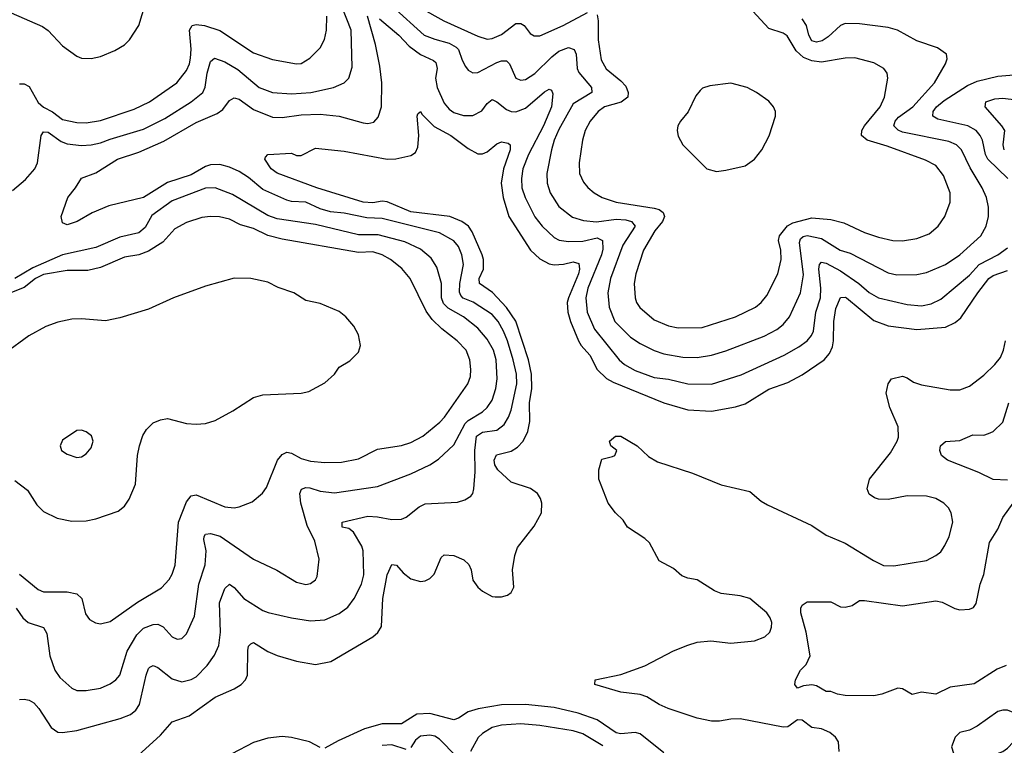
# Model space of a CAD drawing. Header units: inches. Extents: x 1834610 to 2027685, y 642842 to 774116.
# Tile 367 of 632: x 1964671 to 1968796, y 700156 to 703195. Entities that reach past the tile are written whole.
import ezdxf

# ---------------------------------------------------------------- set-up
doc = ezdxf.new("R2010")
doc.units = ezdxf.units.IN
doc.header["$MEASUREMENT"] = 0
doc.layers.add('B9760', color=7, linetype='Continuous')

msp = doc.modelspace()

# ---------------------------------------------------------------- linework, layer by layer
at = {"layer": 'B9760', "color": 5}
for points, elevation in [([(1964557, 703257), (1964766.6, 703166.6), (1964789.7, 703149.7), (1964850, 703084.7), (1964910, 703041.7), (1964930, 703033.4), (1964970, 703031.8), (1965010, 703040.3), (1965070, 703066), (1965110, 703089.2), (1965130.8, 703110), (1965170, 703170.3), (1965197.6, 703262.4)], 420), ([(1964640.6, 702479.4), (1964694.9, 702525.1), (1964734.3, 702570), (1964744.9, 702595.1), (1964761.4, 702710), (1964770, 702724.9), (1964790, 702722.9), (1964844.7, 702684.7), (1964870, 702675), (1964930, 702668.1), (1964969.9, 702670.1), (1965010, 702678.6), (1965050, 702694.7), (1965190, 702735.9), (1965278.8, 702781.2), (1965389.8, 702850), (1965438.8, 702890), (1965448.6, 702911.4), (1965456.9, 702970), (1965470, 703019.5), (1965486.6, 703033.4), (1965530, 703018), (1965585.4, 702985.4), (1965673.8, 702910), (1965730, 702889), (1965810, 702883.4), (1965890.7, 702889.3), (1965985.1, 702910), (1966031.1, 702930), (1966049.9, 702950.1), (1966063.8, 702996.2), (1966060.1, 703150), (1966021, 703250)], 360), ([(1966232.9, 703250), (1966365, 703130), (1966410, 703112.6), (1966470, 703096.9), (1966500.1, 703080.1), (1966510.1, 703070), (1966525, 703025), (1966538.8, 702998.8), (1966550, 702983.6), (1966570, 702971.4), (1966590, 702972.9), (1966670, 703015), (1966690, 703022.1), (1966710, 703022.6), (1966723.2, 703010), (1966749.5, 702949.5), (1966770, 702941.1), (1966790, 702944.2), (1966830, 702968.9), (1966900.6, 703039.4), (1966930, 703062.1), (1966970, 703077.9), (1966994.5, 703070), (1967002.2, 703050), (1967007.3, 702990), (1967013.5, 702973.5), (1967066.3, 702910), (1967068.5, 702890), (1966990, 702842.7), (1966930, 702734.6), (1966910.1, 702690), (1966899.3, 702650), (1966879.8, 702550), (1966880.8, 702510), (1966893.4, 702470), (1966930, 702412), (1966987.8, 702367.8), (1967033.7, 702353.7), (1967088.2, 702348.2), (1967170, 702358.7), (1967210, 702357), (1967234.2, 702350), (1967249.5, 702330), (1967197.9, 702250), (1967146.3, 702110), (1967134.8, 702050), (1967140.1, 701990), (1967164.7, 701930), (1967230, 701865), (1967270, 701837.8), (1967330, 701808.8), (1967370, 701795.4), (1967450, 701781.8), (1967510, 701780.1), (1967570, 701790.1), (1967630, 701807.7), (1967790, 701869.5), (1967842.8, 701897.2), (1967870, 701918.2), (1967896.5, 701950), (1967942.4, 702050), (1967954.5, 702125.5), (1967938, 702262), (1967942.7, 702277.3), (1967953, 702287), (1967970.8, 702290.8), (1968030, 702277.8), (1968108.2, 702230), (1968150, 702216.6), (1968310, 702134.8), (1968346.5, 702126.5), (1968430, 702128.1), (1968470, 702135.9), (1968550, 702169.5), (1968610.7, 702210), (1968697.8, 702290), (1968720.3, 702330), (1968729.8, 702370), (1968729.8, 702410), (1968721.4, 702450), (1968704.3, 702490), (1968653.8, 702573.8), (1968616.5, 702650), (1968596.8, 702670), (1968564, 702684), (1968370, 702723.3), (1968351.2, 702731.2), (1968334, 702750), (1968339, 702770), (1968353.1, 702786.9), (1968413.1, 702830), (1968504.5, 702930), (1968549.7, 703010), (1968556.9, 703030), (1968553.6, 703050), (1968516.7, 703076.7), (1968430, 703106), (1968349.6, 703150), (1968310, 703161.7), (1968190, 703177.8), (1968130, 703178.1), (1968110, 703170.5), (1968057.8, 703122.2), (1968033.3, 703106.7), (1968010, 703100.1), (1967990, 703106.4), (1967977.8, 703130), (1967967.2, 703170), (1967950, 703197.5)], 360), ([(1966350, 703244.6), (1966447.8, 703190), (1966590, 703125.3), (1966630, 703113.6), (1966650, 703115.8), (1966690, 703132.8), (1966750, 703178.1), (1966770, 703178.4), (1966785, 703170), (1966810, 703136.5), (1966826.9, 703126.9), (1966850, 703126.3), (1966947.6, 703170), (1967050, 703224.8)], 380), ([(1967090, 703214.6), (1967094.1, 703190), (1967094.7, 703110), (1967107.1, 703027.1), (1967128.2, 702988.2), (1967190, 702938.8), (1967210, 702915.5), (1967220.7, 702890), (1967219.1, 702870), (1967190.9, 702849.1), (1967121.5, 702830), (1967094.2, 702810), (1967060.9, 702770), (1967040.9, 702730), (1967028.8, 702690), (1967015.4, 702595.4), (1967017.1, 702550), (1967033.5, 702513.5), (1967052, 702492), (1967077.4, 702470), (1967112, 702450), (1967170.1, 702430.1), (1967330, 702405.1), (1967350, 702399.2), (1967367, 702387), (1967373.3, 702370), (1967364.8, 702350), (1967331.8, 702310), (1967285.1, 702230), (1967252.7, 702130), (1967245.6, 702090), (1967249.5, 702030), (1967255.6, 702010), (1967269.6, 701989.6), (1967330, 701938), (1967390, 701912.8), (1967430, 701903.7), (1967530, 701905.5), (1967670, 701950.1), (1967753.7, 701990), (1967777.6, 702010), (1967801.1, 702038.9), (1967847.9, 702130), (1967861.7, 702190), (1967859.7, 702230), (1967850.4, 702270), (1967854.2, 702290), (1967888.5, 702331.5), (1967910, 702344.3), (1967990, 702364.6), (1968070, 702358), (1968124.3, 702344.3), (1968210, 702303.5), (1968270, 702283.5), (1968330, 702270.1), (1968370, 702268.7), (1968430, 702277.7), (1968482.1, 702297.9), (1968519.8, 702330), (1968547.1, 702370), (1968569, 702430), (1968569.8, 702470), (1968542.2, 702542.2), (1968510, 702583.5), (1968466, 702606), (1968305, 702665), (1968222.2, 702690), (1968198.1, 702710), (1968199, 702730), (1968210.4, 702750), (1968276.5, 702830), (1968294, 702870), (1968307.9, 702950), (1968305.1, 702970), (1968291.1, 702990), (1968250, 703013.6), (1968170, 703035.2), (1968130, 703034.1), (1968030, 703016.9), (1967990, 703021.8), (1967955.6, 703035.6), (1967924.3, 703064.3), (1967886.3, 703126.3), (1967870, 703138.2), (1967810, 703157.8), (1967743.2, 703230)], 380), ([(1964670, 700347.2), (1964690, 700348.9), (1964710, 700345.2), (1964730, 700333.4), (1964750.6, 700310.6), (1964802.8, 700230), (1964831, 700211), (1964850.6, 700209.4), (1964910, 700218.2), (1965091.7, 700268.3), (1965134.7, 700285.3), (1965157.4, 700302.6), (1965173.5, 700326.5), (1965200.8, 700450), (1965210, 700477.6), (1965216.5, 700483.5), (1965230, 700490.2), (1965250, 700481.6), (1965310, 700434.2), (1965350, 700420.9), (1965389.3, 700430.7), (1965410, 700443.2), (1965456.8, 700490), (1965486.9, 700533.1), (1965505.9, 700574.1), (1965512.9, 700630), (1965508.2, 700751.8), (1965530, 700813.1), (1965550, 700830.2), (1965570, 700816.1), (1965610, 700771), (1965690, 700719.7), (1965712.1, 700712.1), (1965810, 700689.4), (1965890, 700676.6), (1965950, 700681.2), (1966010, 700707.8), (1966045.1, 700734.9), (1966071.8, 700770), (1966103.2, 700830), (1966112.3, 700870), (1966110.5, 700970), (1966104.7, 700990), (1966070, 701048.6), (1966050, 701063.5), (1966022.7, 701070), (1966022, 701090), (1966130, 701115.2), (1966170, 701112.8), (1966230, 701101.4), (1966270, 701103.2), (1966290, 701111.1), (1966344.9, 701155.1), (1966370, 701166.7), (1966505.6, 701174.4), (1966536.4, 701183.6), (1966561, 701199), (1966569.7, 701210.3), (1966574, 701230), (1966578.9, 701301.1), (1966578, 701390), (1966584.6, 701450), (1966610, 701467.4), (1966670, 701475), (1966700.6, 701499.4), (1966719.1, 701530), (1966730, 701559.5), (1966753.4, 701670), (1966752.6, 701710), (1966739.2, 701770), (1966715.1, 701850), (1966698.2, 701890), (1966675, 701930), (1966650, 701959.9), (1966571, 702011), (1966529, 702029), (1966519.4, 702039.4), (1966513.3, 702053.3), (1966515.4, 702090), (1966530.8, 702170), (1966524.1, 702210), (1966510, 702244.5), (1966490, 702269.1), (1966430, 702301.3), (1966190, 702361.6), (1966125.3, 702365.3), (1966030, 702384.1), (1965973, 702390), (1965930, 702403), (1965870, 702429.9), (1965810, 702433.4), (1965790, 702439.4), (1965690, 702483.7), (1965630, 702534.1), (1965590, 702558.3), (1965550, 702577.3), (1965510, 702588.3), (1965470, 702586.2), (1965450, 702579.5), (1965390, 702544.9), (1965290, 702512.7), (1965190, 702449.9), (1965044.4, 702415.6), (1964974, 702386), (1964911, 702350), (1964870, 702336), (1964850, 702344), (1964844.5, 702370), (1964873, 702450), (1964905.3, 702490), (1964930, 702530.3), (1964990, 702553.4), (1965080.9, 702610), (1965170, 702639.6), (1965274.8, 702685.2), (1965410, 702764.6), (1965498, 702802), (1965521.7, 702818.3), (1965550, 702855.8), (1965570, 702867.6), (1965590, 702861.2), (1965650, 702818.6), (1965730, 702786.7), (1965770, 702785.2), (1965850, 702795.8), (1965930, 702799.6), (1966010, 702790.6), (1966110, 702762.7), (1966130, 702759.7), (1966154.1, 702765.9), (1966173.2, 702786.8), (1966187.1, 702830), (1966188.1, 702930), (1966180.2, 703000.2), (1966161.5, 703090), (1966127.9, 703210)], 340), ([(1964670, 702926), (1964690, 702925.3), (1964710, 702914.4), (1964748.4, 702848.4), (1964770, 702828.8), (1964808.8, 702808.8), (1964850, 702776.6), (1964910, 702763.4), (1964950, 702763.3), (1965010, 702772.6), (1965150, 702819.3), (1965214.2, 702850), (1965328.9, 702930), (1965370, 702981.2), (1965382.4, 703010), (1965386.7, 703033.3), (1965388.8, 703071.3), (1965382.8, 703150), (1965393.6, 703170), (1965410, 703174.3), (1965444.9, 703170), (1965510, 703149.5), (1965650, 703056.3), (1965730, 703027.4), (1965830, 703009.3), (1965850, 703011.3), (1965887.1, 703032.8), (1965930, 703077), (1965947.9, 703112.1), (1965957, 703150), (1965957.7, 703210)], 380), ([(1966178.8, 703198.8), (1966259.5, 703130), (1966303.2, 703083.2), (1966350, 703048.5), (1966404.3, 703024.3), (1966415, 703015), (1966419.6, 702990), (1966413.7, 702950), (1966419.8, 702910), (1966450, 702844.9), (1966470, 702819.3), (1966490, 702805.8), (1966530, 702793.8), (1966570, 702794), (1966606.8, 702813.2), (1966630, 702843.2), (1966650, 702859.7), (1966670, 702850.9), (1966710, 702818.6), (1966730, 702810.1), (1966750, 702809), (1966790, 702824.4), (1966870, 702892.1), (1966890, 702903.6), (1966899.3, 702899.3), (1966904.5, 702884.5), (1966898.9, 702830), (1966865.7, 702750), (1966802.9, 702630), (1966779.6, 702570), (1966774.1, 702530), (1966775.2, 702490), (1966788.5, 702450), (1966830, 702368.4), (1966859.4, 702330), (1966910, 702282), (1966931.7, 702271.7), (1966970, 702266.3), (1967030, 702267.2), (1967090, 702280.5), (1967112.8, 702270), (1967114, 702234), (1967109.3, 702210), (1967050.9, 702070), (1967042.9, 702030), (1967048.8, 701970), (1967078.8, 701898.8), (1967182.3, 701770), (1967205.2, 701750), (1967250, 701725.3), (1967330, 701696.4), (1967390, 701688.9), (1967470, 701670.1), (1967570, 701668.4), (1967693.4, 701706.6), (1967873.5, 701790), (1967935.9, 701824.1), (1967970, 701850.2), (1967988.2, 701871.8), (1967996.7, 701890), (1968006.9, 701970), (1968025.7, 702030), (1968027.9, 702070), (1968019.9, 702150), (1968021.9, 702170), (1968030, 702179), (1968050, 702175.5), (1968110, 702142.2), (1968186.6, 702090), (1968230, 702051.8), (1968270, 702029.6), (1968390, 702001.8), (1968450, 701996.6), (1968490, 702005.1), (1968530, 702024.3), (1968650, 702124), (1968690.7, 702169.3), (1968770, 702210.1), (1968810, 702239.2)], 340), ([(1968811.9, 702530), (1968726.9, 702610), (1968717.5, 702630), (1968705.4, 702690), (1968695.4, 702710), (1968678.1, 702730), (1968643.1, 702750), (1968517.8, 702777.8), (1968497, 702790), (1968498.5, 702810), (1968512.5, 702830), (1968543.9, 702856.1), (1968641.7, 702918.3), (1968683.1, 702936.9), (1968770, 702958.4), (1968870, 702966)], 340), ([(1968796.5, 702650), (1968792.3, 702670), (1968798.2, 702730), (1968786.5, 702750), (1968716.4, 702830), (1968718.7, 702850), (1968756.8, 702863.2), (1968790, 702865.9), (1968893.3, 702853.3)], 320), ([(1965167.3, 700112.7), (1965261.5, 700198.5), (1965310, 700254.6), (1965380.3, 700279.7), (1965490, 700357), (1965570, 700392.7), (1965598.2, 700410), (1965617.1, 700430), (1965626, 700450), (1965626.5, 700553.5), (1965630, 700570.5), (1965639.5, 700580.5), (1965650, 700586.3), (1965710, 700549.3), (1965750, 700532), (1965830, 700508.2), (1965910, 700493.8), (1965973.9, 700506.1), (1966151, 700610), (1966171.9, 700628.1), (1966186.8, 700653.2), (1966192.8, 700770), (1966210.7, 700870), (1966230, 700912.4), (1966250, 700910.3), (1966278.3, 700878.3), (1966310, 700852.6), (1966350, 700841.7), (1966370, 700844.2), (1966390, 700854), (1966406.9, 700873.1), (1966437.3, 700942.7), (1966450, 700952.9), (1966490, 700951.2), (1966532.2, 700932.2), (1966553.4, 700913.4), (1966562.8, 700890), (1966570, 700847), (1966590, 700818.5), (1966610, 700801.2), (1966650, 700779), (1966663, 700777), (1966690, 700777), (1966714.9, 700785.1), (1966730, 700796.3), (1966742, 700818), (1966736.2, 700890), (1966745.6, 700950), (1966756.2, 700983.8), (1966825.9, 701074.1), (1966856.8, 701130), (1966858.9, 701170), (1966853.5, 701190), (1966841, 701210), (1966810.8, 701230.8), (1966730, 701258.4), (1966674, 701310), (1966662, 701330), (1966659.4, 701350), (1966668.3, 701371.7), (1966730, 701387.5), (1966756.2, 701403.8), (1966781.1, 701430), (1966800.5, 701470), (1966807.8, 701512.2), (1966806.7, 701590), (1966816.8, 701650), (1966814.8, 701710), (1966802.7, 701770), (1966750, 701931.7), (1966710, 701989.5), (1966652, 702052), (1966596.8, 702090), (1966596.7, 702110), (1966614.2, 702150), (1966614.1, 702190), (1966609.1, 702210), (1966566.3, 702306.3), (1966550.8, 702330), (1966524, 702350), (1966472.6, 702370), (1966310, 702389.9), (1966210, 702431.6), (1966190, 702434.4), (1966150, 702427.6), (1966110, 702430.3), (1965916.3, 702490), (1965750, 702552), (1965725.1, 702570), (1965698, 702610), (1965701.2, 702618.8), (1965710, 702630.4), (1965810, 702634.9), (1965830, 702626.3), (1965850, 702626.3), (1965910, 702657), (1966030, 702643.6), (1966210, 702610.1), (1966247.5, 702612.5), (1966310, 702625.4), (1966330, 702638.3), (1966338.8, 702661.2), (1966342.7, 702710), (1966336.9, 702790), (1966339.5, 702800.5), (1966349.6, 702810.4), (1966357.1, 702797.1), (1966407.8, 702747.8), (1966477.2, 702710), (1966550, 702655), (1966590, 702632.9), (1966610, 702632.9), (1966630, 702640.7), (1966670, 702674.7), (1966690, 702682.9), (1966717.9, 702677.9), (1966726.3, 702670), (1966725.7, 702650), (1966697.4, 702570), (1966688, 702510), (1966697.1, 702450), (1966721, 702370), (1966810.7, 702230), (1966850, 702193.3), (1966890, 702172.2), (1966910, 702168.1), (1966950, 702170.1), (1966990, 702179.8), (1967013.1, 702173.1), (1967016, 702150), (1967011.7, 702130), (1966969.7, 702030), (1966965.3, 702010), (1966968, 701970), (1966978.4, 701930), (1967011.8, 701850), (1967023.9, 701830), (1967059.6, 701790), (1967091.2, 701730), (1967130, 701691.7), (1967157.2, 701677.2), (1967369.4, 701589.4), (1967470, 701560.1), (1967570, 701555.7), (1967670, 701572.6), (1967710, 701586), (1967810, 701647.9), (1967890, 701675.5), (1967950, 701706.6), (1968041, 701770), (1968063.4, 701796.6), (1968075.9, 701824.1), (1968081.1, 701850), (1968082.1, 701930), (1968090, 701985.5), (1968110, 702030.7), (1968130, 702033.2), (1968135.5, 702030), (1968250, 701935.4), (1968310, 701912.2), (1968430, 701896.9), (1968550, 701907.5), (1968590, 701925.8), (1968614.3, 701945.7), (1968684.9, 702050), (1968732.1, 702110), (1968750, 702123.1), (1968810, 702144.3)], 320), ([(1964656.1, 700730), (1964684.4, 700690), (1964707, 700670), (1964770, 700648.9), (1964784.1, 700624.1), (1964796.9, 700530), (1964818.5, 700470), (1964839.4, 700439.4), (1964890, 700394.9), (1964910, 700385.2), (1964950, 700384.9), (1965010, 700395.6), (1965050, 700413), (1965074, 700430), (1965089.8, 700450), (1965120.8, 700550), (1965161.9, 700618.1), (1965190, 700645.7), (1965230, 700662.1), (1965250, 700662.6), (1965271.4, 700651.4), (1965310, 700610.2), (1965330, 700600.8), (1965350, 700603.1), (1965370, 700622), (1965402.8, 700697.2), (1965421.8, 700830), (1965447.8, 700912.2), (1965452.3, 700970), (1965442.8, 701017.2), (1965443.5, 701030), (1965450, 701039.6), (1965470, 701043.2), (1965511.4, 701031.4), (1965650, 700934.9), (1965748.6, 700888.6), (1965830, 700839.6), (1965870, 700829.2), (1965890, 700833.1), (1965910, 700848.2), (1965917.3, 700862.7), (1965925, 700935), (1965907.5, 701010), (1965875.9, 701075.9), (1965849.3, 701170), (1965844.5, 701210), (1965851.6, 701228.4), (1965870, 701235.8), (1965886, 701234), (1965930, 701219.5), (1965990, 701212.5), (1966170, 701240.1), (1966310, 701292.4), (1966389.4, 701330.6), (1966425.7, 701354.3), (1966490, 701414.2), (1966536.8, 701503.2), (1966550, 701515.7), (1966610, 701552.1), (1966629.6, 701570.4), (1966650, 701601.3), (1966665.5, 701650), (1966671.9, 701690), (1966666.7, 701770), (1966656.2, 701810), (1966630, 701856.8), (1966590, 701903.2), (1966530.2, 701950.2), (1966466.5, 701986.5), (1966446.6, 702006.6), (1966437.7, 702030), (1966438.4, 702090), (1966418.8, 702158.8), (1966395.3, 702195.3), (1966350, 702233.9), (1966284.4, 702264.4), (1966173.5, 702293.5), (1966090, 702294.1), (1965910, 702337.5), (1965750, 702359.9), (1965710, 702374.5), (1965563.1, 702463.1), (1965490, 702490.4), (1965450, 702489.3), (1965310, 702436.4), (1965224.8, 702375.2), (1965196, 702324), (1965170, 702301.4), (1965090, 702283.5), (1964990, 702240.4), (1964850, 702209.3), (1964725.2, 702154.8), (1964650.1, 702110)], 360), ([(1964670, 700872.2), (1964747.6, 700807.6), (1964770, 700797.8), (1964870, 700798), (1964910.1, 700790.1), (1964931.2, 700770), (1964946.7, 700706.7), (1964962.7, 700682.7), (1964988.2, 700668.2), (1965010, 700664.4), (1965050, 700674.4), (1965164.3, 700755.7), (1965265.1, 700814.9), (1965297.2, 700850), (1965310, 700872.7), (1965321.8, 700910), (1965335.9, 701090), (1965370, 701176.1), (1965390, 701200.9), (1965410, 701204.3), (1965530, 701154.2), (1965569.1, 701150.9), (1965590, 701154.3), (1965645, 701175.1), (1965688.8, 701211.2), (1965704.9, 701235.1), (1965751.7, 701350), (1965770, 701373.5), (1965790, 701383.1), (1965810, 701379.8), (1965850, 701357.4), (1965890, 701345.8), (1965950, 701339.8), (1966018.7, 701341.3), (1966090, 701355.9), (1966170, 701395.3), (1966270, 701411.4), (1966310, 701423.8), (1966359.4, 701450), (1966431.4, 701508.6), (1966451.2, 701530), (1966548.2, 701670), (1966559.6, 701700.4), (1966561.3, 701730), (1966557.3, 701770), (1966541.5, 701810), (1966504.1, 701850), (1966439.3, 701899.3), (1966399.3, 701939.3), (1966374.1, 701974.1), (1966307.2, 702110), (1966272.3, 702152.3), (1966224.8, 702190), (1966190, 702210.4), (1966150, 702221.9), (1966090, 702219.7), (1965770, 702274.8), (1965710, 702290.8), (1965650, 702320.6), (1965595.6, 702335.6), (1965550, 702358.9), (1965508.7, 702368.7), (1965470, 702370.5), (1965433.7, 702366.3), (1965370, 702345.8), (1965321, 702319), (1965270, 702263.2), (1965210, 702225.1), (1965170.7, 702209.3), (1965110, 702200.1), (1965010, 702156.4), (1964955.7, 702144.3), (1964870, 702144.8), (1964770, 702127.8), (1964736.4, 702110), (1964690, 702072.5), (1964630, 702048.9)], 380), ([(1964650, 701264.2), (1964703.9, 701223.9), (1964743, 701163), (1964770, 701135.2), (1964827.5, 701107.5), (1964890, 701095), (1964950, 701095.4), (1964990, 701104.1), (1965084.1, 701135.9), (1965110, 701156.9), (1965130, 701186), (1965155.6, 701250), (1965164.9, 701370), (1965172.5, 701410), (1965187.4, 701452.6), (1965201.7, 701478.4), (1965230, 701506.5), (1965260.7, 701519.3), (1965290, 701524.2), (1965370, 701504.1), (1965410, 701500.6), (1965450, 701503.2), (1965490, 701516.5), (1965563.5, 701556.5), (1965650, 701612.6), (1965690, 701623.2), (1965850, 701630.4), (1965882.3, 701637.7), (1965950, 701673.4), (1965989.4, 701710), (1966010, 701738.8), (1966053.6, 701766.4), (1966090, 701802), (1966099.3, 701830), (1966090, 701875.3), (1966071.3, 701911.3), (1966037.6, 701950), (1966010, 701972.8), (1965930, 702006.6), (1965870, 702018.8), (1965819.7, 702050), (1965753.5, 702073.5), (1965710, 702095.4), (1965639, 702110), (1965570, 702112.2), (1965450, 702078.9), (1965315.5, 702030), (1965210, 701982.4), (1965090, 701945.3), (1965030, 701933.6), (1964930, 701941.5), (1964890, 701939.8), (1964830, 701927.4), (1964780.3, 701910), (1964708.9, 701870), (1964610, 701797.7)], 420), ([(1968105.2, 700130), (1968101.2, 700170), (1968089.2, 700190), (1968066, 700210), (1968030, 700224.7), (1967990, 700229.7), (1967950, 700261.6), (1967930, 700262.3), (1967890, 700233.3), (1967870, 700231.7), (1967690, 700267), (1967650, 700265.5), (1967603.2, 700256.8), (1967570, 700257.3), (1967510, 700269.9), (1967388.3, 700310), (1967350, 700326.8), (1967298.2, 700358.2), (1967270, 700368.7), (1967190, 700377.9), (1967080.7, 700410), (1967082, 700430), (1967190, 700452.4), (1967290, 700488.4), (1967410, 700551), (1967470, 700575.3), (1967510, 700587.1), (1967566.7, 700593.3), (1967650, 700584.2), (1967750, 700593.4), (1967793.5, 700610), (1967813.5, 700630), (1967821.4, 700650), (1967822, 700670), (1967815.9, 700690), (1967801.6, 700710), (1967730.6, 700770), (1967690, 700782), (1967610, 700791.3), (1967582.8, 700802.8), (1967510, 700848.2), (1967470, 700855.4), (1967445.6, 700865.6), (1967410, 700896.6), (1967350, 700927.8), (1967310, 701003.1), (1967290, 701022.2), (1967218, 701070), (1967198.9, 701098.9), (1967167.2, 701130), (1967136.3, 701170), (1967096.9, 701270), (1967096.9, 701310), (1967110, 701354), (1967155.3, 701364.7), (1967164, 701370), (1967172.3, 701390), (1967148, 701410), (1967142, 701430), (1967168, 701450), (1967190, 701450.4), (1967258, 701410), (1967305.4, 701365.4), (1967343, 701343), (1967490, 701295.2), (1967610, 701247), (1967730, 701218), (1967778.3, 701178.3), (1967803.6, 701163.5), (1967990, 701075.8), (1968050, 701035.2), (1968130, 701001.7), (1968247.9, 700930), (1968290, 700909.4), (1968333.2, 700906.8), (1968470.7, 700929.3), (1968509.8, 700950.2), (1968530, 700966.7), (1968547.9, 700992.1), (1968565.7, 701030), (1968580.4, 701090), (1968574.3, 701130), (1968563, 701150), (1968542.9, 701170), (1968510, 701189.7), (1968470, 701199.2), (1968390, 701200.3), (1968310, 701184.5), (1968270, 701186), (1968252.1, 701192.1), (1968230, 701207.3), (1968221.6, 701230), (1968231.3, 701270), (1968319, 701381), (1968347.8, 701430), (1968353.1, 701446.9), (1968351.6, 701490), (1968316.8, 701570), (1968301.3, 701630), (1968309.7, 701670), (1968323.6, 701690), (1968370, 701701.1), (1968390, 701694.2), (1968416.6, 701676.6), (1968450, 701665.2), (1968570, 701644.8), (1968610, 701644.8), (1968650, 701660.2), (1968710, 701705.6), (1968756.5, 701750), (1968780.2, 701779.8), (1968793.6, 701810), (1968802, 701850)], 280), ([(1968810, 701266.2), (1968750, 701268.9), (1968690, 701298), (1968558.7, 701350), (1968532.8, 701370), (1968526.2, 701390), (1968528.6, 701410), (1968550, 701428.5), (1968610, 701432.7), (1968664, 701456), (1968710, 701454.6), (1968730, 701460.9), (1968750, 701470.3), (1968790, 701508.4), (1968814.8, 701590)], 260), ([(1968803.6, 700490), (1968766, 700474), (1968670, 700412.6), (1968570, 700399.4), (1968510, 700370.4), (1968450, 700377.7), (1968410, 700368.6), (1968370, 700392.6), (1968350, 700395.1), (1968283, 700370), (1968250, 700362.9), (1968130, 700364.5), (1968097.2, 700370), (1968070, 700381.6), (1968050, 700381.6), (1968010, 700404.2), (1967990, 700409.7), (1967955.3, 700404.7), (1967930, 700395.3), (1967919, 700410), (1967921.2, 700430), (1967942.7, 700470), (1967966.2, 700493.8), (1967982.4, 700530), (1967966.4, 700630), (1967943.7, 700710), (1967944, 700730), (1967950, 700742), (1967970, 700756), (1968070, 700757.3), (1968110, 700735.3), (1968130, 700734.3), (1968158.4, 700741.6), (1968190, 700762), (1968210, 700762), (1968370, 700739.5), (1968510, 700760.2), (1968535.8, 700755.8), (1968588.6, 700728.6), (1968610, 700723.5), (1968650, 700725.4), (1968667.2, 700732.7), (1968678.3, 700750), (1968695.7, 700830), (1968710, 700870.6), (1968734.5, 701005.5), (1968770, 701060.8), (1968790.9, 701109.1), (1968833.5, 701170)], 260), ([(1967370, 700124.8), (1967270, 700203.2), (1967250, 700208.9), (1967190, 700204.1), (1967170, 700208.5), (1967090, 700262.9), (1967010.2, 700290.2), (1966910, 700314.4), (1966790, 700326.4), (1966690, 700324.8), (1966591.9, 700308.1), (1966550, 700295.7), (1966510, 700269.9), (1966490, 700262.2), (1966390, 700288.5), (1966334.5, 700285.5), (1966270, 700245.4), (1966190, 700246.1), (1966115.2, 700224.8), (1966004.8, 700175.2), (1965950, 700143.4)], 320), ([(1967113.9, 700153.9), (1967030, 700204.5), (1966990, 700216.9), (1966850, 700239.4), (1966770, 700245.1), (1966690, 700240.7), (1966650, 700229.9), (1966610, 700205.8), (1966591.9, 700188.1), (1966559.8, 700130)], 340), ([(1965930, 700147.2), (1965884.7, 700170), (1965810, 700189.1), (1965770, 700192.9), (1965710, 700186.3), (1965650, 700167), (1965559.9, 700120.1)], 320), ([(1966499.8, 700110), (1966430, 700181.2), (1966410, 700193.9), (1966390, 700198.3), (1966350, 700193.5), (1966330, 700177), (1966310, 700147)], 340), ([(1966290, 700137.6), (1966230, 700158), (1966190, 700155.3)], 340)]:
    msp.add_lwpolyline(points, dxfattribs=dict(at, elevation=elevation))
for points, elevation in [([(1967650, 702928.6), (1967562.4, 702917.6), (1967532.5, 702907.5), (1967521.4, 702898.6), (1967503.8, 702876.2), (1967471.8, 702808.2), (1967439.5, 702770), (1967429, 702750), (1967426.3, 702730), (1967430, 702706.8), (1967450, 702670.7), (1967550, 702570.6), (1967590, 702558.4), (1967630, 702563.8), (1967710, 702583), (1967750, 702610.7), (1967780.9, 702650), (1967811.4, 702708.6), (1967837.4, 702790), (1967837.4, 702810), (1967829.7, 702830), (1967810, 702853.5), (1967757.6, 702890), (1967719.5, 702910)], 420), ([(1964930, 701475.3), (1964910, 701474), (1964850, 701434), (1964841, 701410), (1964846, 701390), (1964870, 701374.8), (1964910, 701360.7), (1964930, 701364), (1964950, 701376), (1964970, 701401), (1964978, 701430), (1964971.7, 701451.7), (1964950, 701469)], 440), ([(1968790, 700303.6), (1968770, 700296.9), (1968683.4, 700236.6), (1968650, 700219.3), (1968610.7, 700209.3), (1968591, 700190), (1968574.8, 700150), (1968583.4, 700123.4), (1968596, 700110), (1968650, 700073.4), (1968670, 700066), (1968690, 700068), (1968704.1, 700075.9), (1968739, 700110), (1968790, 700130.4), (1968810, 700143.1), (1968834.7, 700170), (1968855.1, 700210), (1968860.7, 700250), (1968856, 700270), (1968832.9, 700292.9), (1968810, 700302.9)], 280)]:
    msp.add_lwpolyline(points, close=True, dxfattribs=dict(at, elevation=elevation))

doc.saveas('drawing.dxf')
